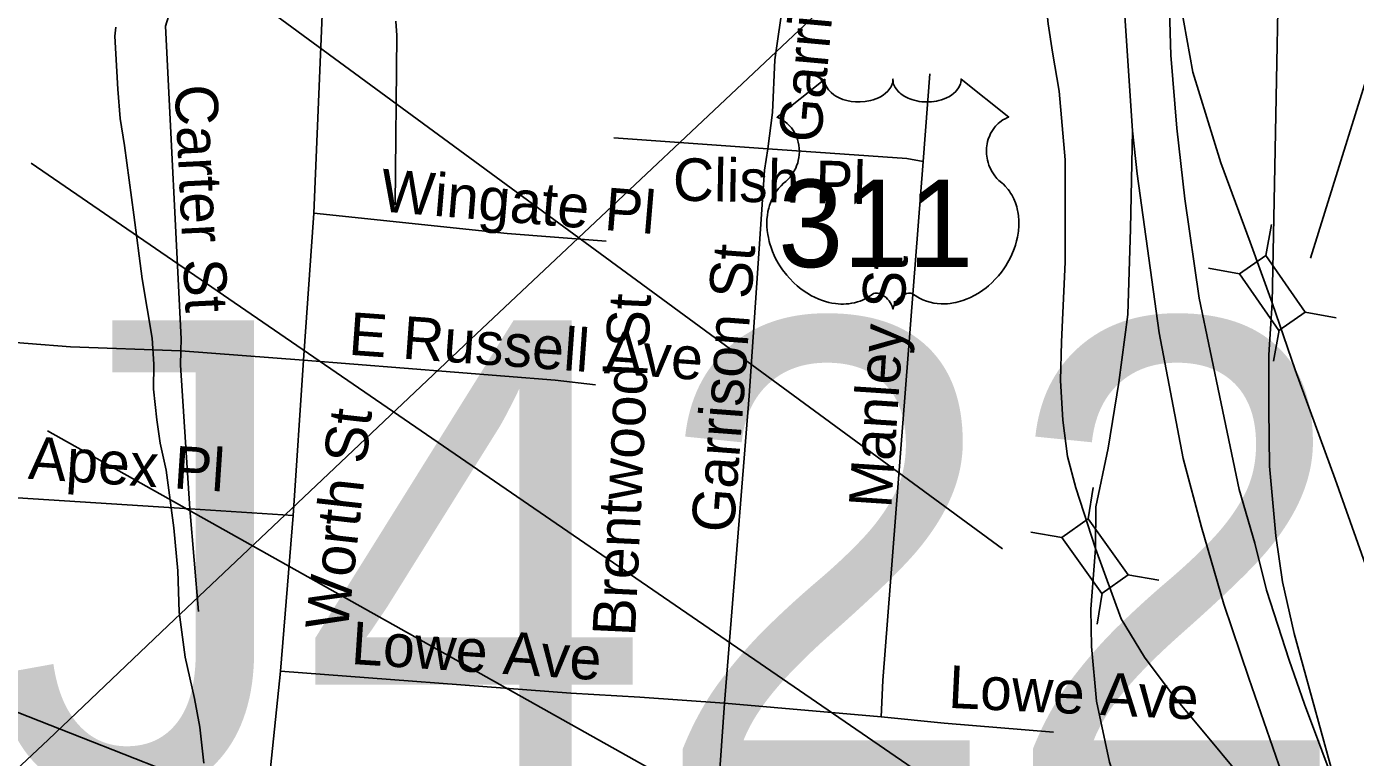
# Model space of a CAD drawing. Extents: x 1662474 to 1856135, y 779280 to 917889.
# Drawn here: x 1708754 to 1711717, y 801612 to 803240 of the extents above; entities that cross this region are included whole.
import ezdxf

# ---------------------------------------------------------------- set-up
doc = ezdxf.new("R2010")
doc.units = 0
for name, color, linetype in [('Exist Hydrographic Misc Water Feature', 7, 'Continuous'), ('Exist Road Non-System Structure Non-Sys Other Number Label', 7, 'Continuous'), ('Exist Road Non-System Type 51', 7, 'Continuous'), ('Exist Road Non-System Type 51 Label', 7, 'Continuous'), ('Exist Road Primary US Divided Attributed', 7, 'Continuous'), ('Exist Road Primary US Ramp 1 Lane  Attributed', 7, 'Continuous'), ('Exist Road Primary US Shield Number Label', 7, 'Continuous'), ('Exist Road Primary US Structure Ovrhead Sign CELL', 7, 'Continuous'), ('Exist Road Primary US Structure Standard Bridge CELL', 7, 'Continuous'), ('Exist Utilities Electrical Transmission Line', 7, 'Continuous'), ('Prop Horizontal Alignment Tick Label', 7, 'Continuous'), ('Scratch_Level_2', 7, 'Continuous')]:
    doc.layers.add(name, color=color, linetype=linetype)

msp = doc.modelspace()

# ---------------------------------------------------------------- linework, layer by layer
at = {"layer": 'Exist Hydrographic Misc Water Feature'}
msp.add_lwpolyline([(1709149.6, 801598.7), (1709140.4, 801678.8), (1709129, 801743), (1709107.9, 801835.2), (1709094.8, 801935.4), (1709091.6, 802027.4), (1709082.5, 802123.5), (1709065.7, 802251.7), (1709052.2, 802311.8), (1709044.7, 802363.9), (1709037.4, 802432.1), (1709038, 802488), (1709034.5, 802546.1), (1709011.7, 802678.4), (1708993.2, 802820.6), (1708972.7, 802974.8), (1708963.1, 803035), (1708957.7, 803101), (1708950.8, 803219.1), (1708953, 803239.1)], dxfattribs=at)
at = {"layer": 'Exist Road Non-System Type 51'}
for p, q in [((1709413.1, 803266), (1709394.9, 802824.4)), ((1710768.5, 803135.1), (1710753.4, 802939.5)), ((1710063.6, 802992), (1710407.4, 802967.6)), ((1709394.9, 802824.4), (1709372, 802496.5)), ((1709098.5, 802517.5), (1709372, 802496.5)), ((1709372, 802496.5), (1709348.6, 802150.6)), ((1709117.9, 802165.2), (1709137.4, 801936.9)), ((1709117.9, 802165.2), (1709348.6, 802150.6)), ((1709348.6, 802150.6), (1709320.2, 801804.1)), ((1709320.2, 801804.1), (1709968, 801754.5)), ((1710310.2, 801732.2), (1710659.6, 801702.2))]:
    msp.add_line(p, q, dxfattribs=at)
for points in [[(1710447.9, 803422.2), (1710441.8, 803301.4), (1710422.4, 803165.8), (1710417.4, 803048.4), (1710407.4, 802967.6)], [(1709081.9, 803298.1), (1709063.9, 803241.1), (1709099.2, 802544.5), (1709098.5, 802517.5)], [(1709577.8, 803252.4), (1709579.6, 803220.4), (1709576.4, 802843.2)], [(1710407.4, 802967.6), (1710400, 802920.1), (1710365.6, 802417.5), (1710310.2, 801732.2)], [(1710407.4, 802967.6), (1710717.1, 802946.1), (1710753.4, 802939.5)], [(1710753.4, 802939.5), (1710663.2, 801783.1), (1710659.6, 801702.2)], [(1709394.9, 802824.4), (1709825.8, 802778.7), (1710046.8, 802761.9)], [(1708662.5, 802541.1), (1708852, 802526.4), (1709098.5, 802517.5)], [(1709098.5, 802517.5), (1709097.4, 802485.5), (1709117.9, 802165.2)], [(1709372, 802496.5), (1709932.9, 802452.2), (1710022.9, 802442.2)], [(1708643.6, 802192.9), (1708699, 802192), (1709117.9, 802165.2)], [(1709320.2, 801804.1), (1709295.9, 801567.1), (1709269.4, 801413.6)], [(1709968, 801754.5), (1710121.4, 801746.1), (1710310.2, 801732.2)], [(1710310.2, 801732.2), (1710287.6, 801405.2), (1710287.6, 801376)], [(1710659.6, 801702.2), (1710800.2, 801687.9), (1711044.1, 801668.2)]]:
    msp.add_lwpolyline(points, dxfattribs=at)
at = {"layer": 'Exist Road Primary US Divided Attributed'}
for points in [[(1711318.8, 803800.5), (1711305.5, 803560.5), (1711301.1, 803436.1), (1711301.1, 803327.2), (1711305.5, 803176.2), (1711318.8, 803014), (1711336.6, 802856.3), (1711368.8, 802635.3), (1711417.7, 802399.9), (1711457.7, 802208.9), (1711493.3, 802088.9), (1711518.9, 801984.3), (1711569.6, 801828.6), (1711603.5, 801730.5), (1711681.4, 801524.1)], [(1711211.1, 803765.4), (1711198.6, 803570.1), (1711190.8, 803454.6), (1711220.2, 803008.1)], [(1711220.2, 803008.1), (1711230.6, 802911.9), (1711279.8, 802557.7), (1711333.2, 802278), (1711373.8, 802124.6), (1711423.5, 801953.1), (1711479.9, 801788.4), (1711546.5, 801595.4), (1711618.8, 801423.9), (1711666.7, 801313.5)]]:
    msp.add_lwpolyline(points, dxfattribs=at)
at = {"layer": 'Exist Road Primary US Ramp 1 Lane  Attributed'}
for points in [[(1711565.4, 803870.9), (1711547.8, 803471.6), (1711538, 802965.7), (1711531.9, 802624.8)], [(1710985.6, 803675.5), (1711014, 803416.7), (1711032, 803246.2), (1711042.1, 803182.8), (1711056.5, 803096.3), (1711070.2, 802942.9), (1711070.2, 802715.2), (1711062.2, 802537.7), (1711059.6, 802451.8), (1711064.8, 802363.2), (1711075.2, 802282.5), (1711093.5, 802212.2), (1711137.8, 802076.8)], [(1711301.1, 803436.1), (1711355.1, 803138.7), (1711417.1, 802936.3), (1711482.4, 802760), (1711531.9, 802624.8)], [(1711220.2, 803008.1), (1711215.7, 802789.6), (1711209.7, 802598.7), (1711189.6, 802447.3), (1711165.9, 802300.7), (1711138.8, 802169.8), (1711137.8, 802076.8)], [(1711531.9, 802624.8), (1711524.5, 802508.4), (1711524.5, 802387.6), (1711526, 802260.8), (1711539.8, 802105), (1711554.7, 802002.8), (1711580.8, 801887.9), (1711681.4, 801524.1)], [(1711531.9, 802624.8), (1711583, 802474.9), (1711672.1, 802231.7), (1711794.1, 801887.9), (1711897.7, 801605.3), (1711971.2, 801402.4), (1712043.2, 801239.1), (1712165.6, 801028.7), (1712215.6, 800953.8)], [(1711137.8, 802076.8), (1711127.4, 801941.8), (1711129, 801858.5), (1711139.8, 801736.6), (1711169.1, 801600.8), (1711215.4, 801458.8), (1711247.8, 801375.5), (1711280.8, 801303.8), (1711320, 801225.4), (1711390.7, 801117.2), (1711466, 801002.7), (1711522.5, 800925.9), (1711630, 800755.7), (1711765.2, 800584.7), (1711799.4, 800539.8)], [(1711137.8, 802076.8), (1711195.1, 801920.5), (1711246.7, 801835.2), (1711310.8, 801749.8), (1711393.8, 801650.2), (1711441.3, 801593.3), (1711488.7, 801538.8), (1711524.3, 801493.7), (1711567, 801439.2), (1711666.7, 801313.5)]]:
    msp.add_lwpolyline(points, dxfattribs=at)
at = {"layer": 'Exist Road Primary US Structure Ovrhead Sign CELL'}
msp.add_line((1711535.2, 800807.5), (1708801.1, 802339.7), dxfattribs=at)
at = {"layer": 'Exist Road Primary US Structure Standard Bridge CELL'}
for p, q in [((1711530.3, 802799.3), (1711517.8, 802730.2)), ((1711389.7, 802701.9), (1711458.8, 802689.3)), ((1711605, 802603.7), (1711674, 802591.1)), ((1711547.3, 802563.7), (1711534.8, 802494.7)), ((1711132.7, 802212.7), (1711121.1, 802143.5)), ((1710993.4, 802113.5), (1711062.6, 802101.9)), ((1711209.9, 802018.1), (1711279.1, 802006.5)), ((1711152.8, 801977.4), (1711141.1, 801908.2))]:
    msp.add_line(p, q, dxfattribs=at)
for points in [[(1711517.8, 802730.2), (1711605.3, 802603.9), (1711546.2, 802563), (1711458.8, 802689.3)], [(1711121.1, 802143.5), (1711210.2, 802018.3), (1711151.7, 801976.7), (1711062.6, 802101.9)]]:
    msp.add_lwpolyline(points, close=True, dxfattribs=at)
at = {"layer": 'Exist Utilities Electrical Transmission Line'}
msp.add_lwpolyline([(1705455.5, 797668.7), (1705701.1, 797787.1), (1705989.1, 798214.9), (1706249.3, 798660.9), (1706477.3, 799089.6), (1706885.4, 799823.1), (1707438.7, 800347.2), (1707825.7, 800719.4), (1708361.1, 801237.7), (1708802.7, 801651.1), (1709070.2, 801905.3), (1709757.3, 802555.4), (1710602.2, 803351), (1710839.1, 803555.2), (1711183.6, 803888.6), (1711682.4, 804367.2), (1712000.4, 804670.6)], dxfattribs=at)
at = {"layer": 'Prop Horizontal Alignment Tick Label'}
msp.add_lwpolyline([(1710533.9, 803122.8), (1710534.1, 803118.4), (1710535.2, 803113.2), (1710536, 803110.5), (1710538.5, 803105.3), (1710542.5, 803099.3), (1710548.1, 803093.3), (1710554.4, 803088.1), (1710558.7, 803085.3), (1710566, 803081.4), (1710574.2, 803078), (1710583.3, 803075.3), (1710592.7, 803073.4), (1710602.9, 803072.3), (1710613, 803072.1), (1710623.9, 803072.9), (1710636, 803075.3), (1710641.6, 803076.7), (1710647.8, 803078.8), (1710653.6, 803081.2), (1710659.9, 803084.6), (1710665, 803087.9), (1710669, 803090.8), (1710674.6, 803096.2), (1710679.1, 803101.8), (1710681, 803104.9), (1710682.6, 803107.9), (1710684.9, 803114.3), (1710685.5, 803117.1), (1710685.9, 803123), (1710686.3, 803118.1), (1710686.8, 803115), (1710687.6, 803112), (1710688.9, 803108.8), (1710691.1, 803104.3), (1710693.7, 803100.5), (1710698.4, 803094.9), (1710701.3, 803092.2), (1710704, 803090), (1710711.3, 803085), (1710719.7, 803080.7), (1710723.8, 803078.9), (1710728.1, 803077.4), (1710733.5, 803075.8), (1710739.1, 803074.4), (1710744.6, 803073.5), (1710750.3, 803072.7), (1710756, 803072.2), (1710760.7, 803072.1), (1710766.5, 803072.2), (1710771.9, 803072.5), (1710777.3, 803073.1), (1710783.3, 803074.1), (1710788.2, 803075.2), (1710794.6, 803076.9), (1710800.4, 803079), (1710805.4, 803081.2), (1710812, 803084.6), (1710817.4, 803087.9), (1710821.3, 803091.1), (1710825.9, 803095.4), (1710830.3, 803100.4), (1710832.9, 803104.1), (1710834.7, 803108), (1710836.4, 803112), (1710837.4, 803116.3), (1710837.9, 803120), (1710838, 803123.1), (1710944.3, 803038.5), (1710941.8, 803037.5), (1710936, 803034.7), (1710931.4, 803032), (1710924.1, 803026.8), (1710921, 803024), (1710917.9, 803021.1), (1710915, 803017.9), (1710912.4, 803015), (1710909.3, 803010.7), (1710906.6, 803006.4), (1710903.9, 803001.7), (1710901.9, 802997.6), (1710898.6, 802989.1), (1710897.1, 802983.7), (1710896.1, 802979.1), (1710894.8, 802969.6), (1710894.5, 802965.1), (1710894.5, 802960.7), (1710894.8, 802955.9), (1710895.2, 802951.4), (1710896, 802946.7), (1710896.8, 802942.6), (1710898.1, 802937.5), (1710900, 802931.6), (1710902.3, 802925.9), (1710907.1, 802916.6), (1710913.4, 802907.2), (1710917.9, 802901.9), (1710922.2, 802897.4), (1710928.8, 802891.9), (1710932.4, 802888.7), (1710936.4, 802884.7), (1710943.1, 802876.9), (1710945.8, 802873.3), (1710948.5, 802869.2), (1710951, 802865), (1710953.5, 802860.5), (1710955.5, 802856.5), (1710959.3, 802847.4), (1710962, 802838.6), (1710963.3, 802833.9), (1710965.2, 802823.5), (1710966, 802818.3), (1710966.8, 802808.2), (1710966.8, 802795.9), (1710965.9, 802784.2), (1710963.7, 802770.6), (1710961.9, 802762.4), (1710959.1, 802752.9), (1710956.4, 802744.7), (1710951.5, 802732.6), (1710947.2, 802723.8), (1710941.6, 802713.5), (1710937.8, 802707.3), (1710933.4, 802700.6), (1710927.8, 802692.9), (1710921.2, 802684.8), (1710913.4, 802676.2), (1710907.1, 802669.8), (1710898.8, 802662.4), (1710893.8, 802658.3), (1710886.6, 802652.9), (1710876.8, 802646.3), (1710867.1, 802640.8), (1710858.9, 802636.5), (1710851.6, 802633.4), (1710842.2, 802629.8), (1710826.5, 802625.5), (1710820.8, 802624.3), (1710814, 802623.3), (1710807.7, 802622.7), (1710801.6, 802622.3), (1710793.3, 802622.3), (1710785, 802622.9), (1710777.3, 802624), (1710769.2, 802625.7), (1710760.7, 802628.3), (1710753, 802631.3), (1710745.2, 802635.1), (1710732.1, 802643.4), (1710728.3, 802645.4), (1710726.1, 802646), (1710721.1, 802646.2), (1710716.3, 802645.2), (1710711.4, 802643.3), (1710708.4, 802641.7), (1710704.5, 802639.1), (1710701.5, 802636.7), (1710697.9, 802633.3), (1710695.3, 802630.4), (1710693.4, 802628.1), (1710689.7, 802622.3), (1710688.4, 802619.5), (1710687, 802615.9), (1710685.8, 802610.7), (1710684.1, 802617.3), (1710682.2, 802621.7), (1710679.9, 802625.5), (1710677.6, 802628.8), (1710673.9, 802633.1), (1710670.6, 802636.3), (1710666.5, 802639.6), (1710662.3, 802642.1), (1710658.8, 802643.9), (1710655.7, 802645.1), (1710651.9, 802646), (1710648.7, 802646.3), (1710646.2, 802646.2), (1710642.6, 802645.4), (1710637.8, 802641.9), (1710633.3, 802638.8), (1710628.3, 802635.7), (1710622.4, 802632.6), (1710618.1, 802630.6), (1710612.9, 802628.6), (1710606.9, 802626.6), (1710600.4, 802624.9), (1710593.7, 802623.5), (1710587.8, 802622.6), (1710581.4, 802622), (1710575.7, 802621.9), (1710569.8, 802621.9), (1710564.2, 802622.4), (1710557.7, 802622.9), (1710549.7, 802624.1), (1710543, 802625.6), (1710536, 802627.5), (1710528.8, 802629.8), (1710521, 802632.7), (1710511.4, 802636.9), (1710504.7, 802640.4), (1710494.1, 802646.5), (1710481.6, 802655.1), (1710472.2, 802662.7), (1710465.4, 802668.9), (1710455.3, 802679.2), (1710449.3, 802685.9), (1710440, 802698), (1710434.1, 802706.7), (1710430.2, 802713.1), (1710424.5, 802723.4), (1710421.4, 802729.9), (1710417.4, 802739.3), (1710414.3, 802747.9), (1710411.6, 802756.1), (1710410.2, 802761.3), (1710408.2, 802770.4), (1710407, 802776.8), (1710405.8, 802785.7), (1710405.1, 802795), (1710405, 802803.7), (1710405.2, 802810.8), (1710406, 802819.2), (1710407.4, 802828), (1710409.1, 802835.6), (1710410.7, 802841.1), (1710412.9, 802847.7), (1710415.9, 802855.1), (1710419.4, 802862.1), (1710422.8, 802868), (1710427, 802874.2), (1710431.1, 802879.6), (1710436.6, 802885.5), (1710442.2, 802890.9), (1710447.4, 802895.1), (1710453.5, 802901.1), (1710456.7, 802904.8), (1710460.6, 802909.8), (1710463.7, 802914.6), (1710466.1, 802918.8), (1710469.4, 802925), (1710471.3, 802929.6), (1710473.8, 802936.8), (1710475, 802941.8), (1710476.2, 802948.3), (1710477.1, 802954.4), (1710477.4, 802962), (1710477.2, 802968.2), (1710476.4, 802975.6), (1710475, 802982.6), (1710473.3, 802988.8), (1710470.7, 802995.8), (1710468.3, 803001), (1710464.2, 803007.9), (1710459.7, 803014.4), (1710455, 803019.7), (1710450.3, 803024.4), (1710445.8, 803027.9), (1710441.5, 803031), (1710436.1, 803034.3), (1710430.9, 803036.8), (1710427.6, 803038.1)], close=True, dxfattribs=at)
at = {"layer": 'Scratch_Level_2'}
for p, q in [((1711617.2, 802724.1), (1712522.7, 805636.8)), ((1710930.6, 802076.4), (1708656.2, 803744.8)), ((1711912.3, 800777.1), (1708764.4, 802936)), ((1712142.7, 800374.6), (1708390.3, 801846.8))]:
    msp.add_line(p, q, dxfattribs=at)

# ---------------------------------------------------------------- texts
at = {"layer": 'Exist Road Non-System Structure Non-Sys Other Number Label'}
msp.add_text('J422', height=1049.86, dxfattribs=at).set_placement((1708663.9, 801535.9))
at = {"layer": 'Exist Road Non-System Type 51 Label'}
for s, rotation, p in [('Garrison St', 84.8086, (1710524.9, 802979)), ('Carter St', 272.8049, (1709084.2, 803108.9)), ('Clish Pl', 358.9822, (1710194.6, 802852.3)), ('Wingate Pl', 355.2455, (1709540.8, 802828.7)), ('Garrison St', 85.7004, (1710330.8, 802110.4)), ('Manley St', 86.2426, (1710682.2, 802165.5)), ('Brentwood St', 87.3178, (1710110.9, 801880.4)), ('E Russell Ave', 355.8714, (1709470.5, 802509.1)), ('Worth St', 83.6634, (1709469.9, 801891.7)), ('Apex Pl', 356.24, (1708756.2, 802232.6)), ('Lowe Ave', 356.2531, (1709476.3, 801820)), ('Lowe Ave', 357.2937, (1710808.2, 801722.2))]:
    msp.add_text(s, height=95, rotation=rotation, dxfattribs=at).set_placement(p)
at = {"layer": 'Exist Road Primary US Shield Number Label'}
msp.add_text('311', height=195, dxfattribs=at).set_placement((1710430, 802704.1))

doc.saveas('drawing.dxf')
